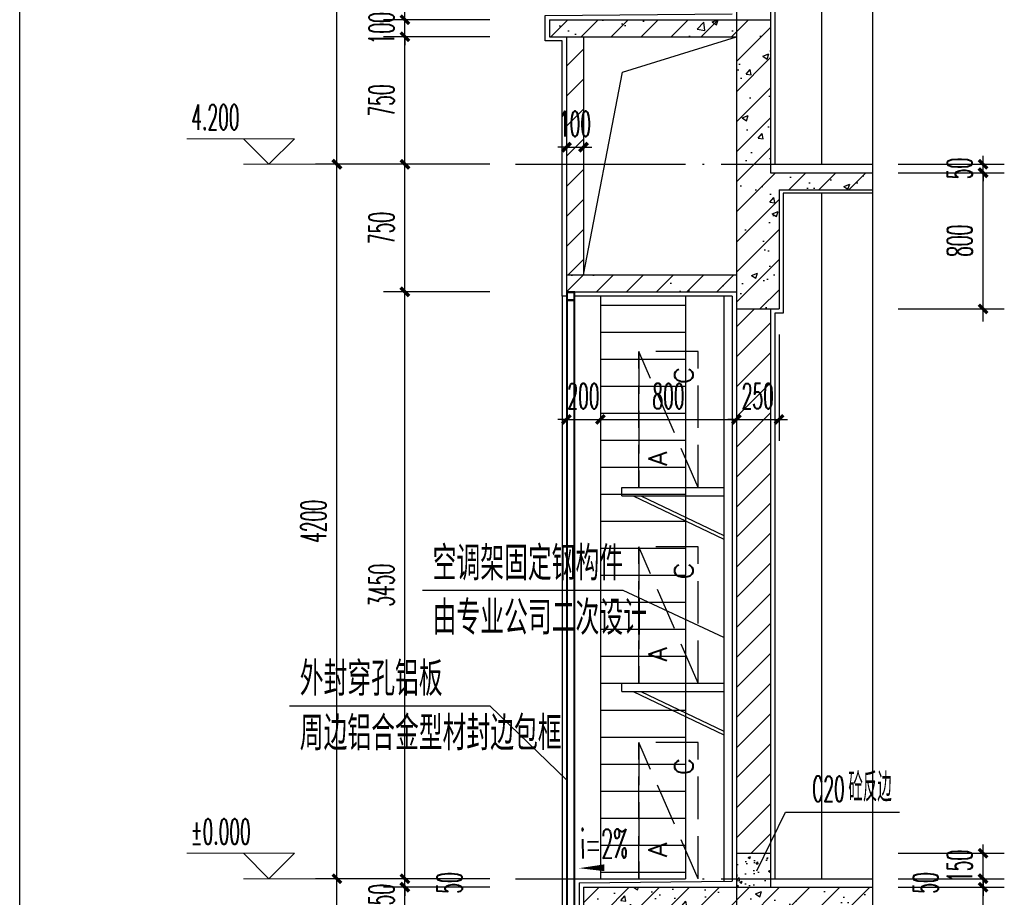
# Model space of a CAD drawing. Extents: x 1779708 to 7299578, y -1121471 to 88434.
# Tile 974 of 1056: x 6988319 to 6994110, y -973783 to -968623. Entities that reach past the tile are written whole.
import ezdxf

# ---------------------------------------------------------------- set-up
doc = ezdxf.new("R2010")
doc.units = 0
doc.header["$LTSCALE"] = 1000
doc.header["$MEASUREMENT"] = 0
doc.linetypes.add('DASH', pattern=[0.35, 0.25, -0.1])
doc.linetypes.add('DOTE', pattern=[2.42, 2, -0.2, 0.02, -0.2])
doc.layers.get('0').update_dxf_attribs({"linetype": 'CONTINUOUS'})
doc.layers.get('Defpoints').update_dxf_attribs({"linetype": 'CONTINUOUS'})
for name, color, linetype in [('AXIS', 3, 'CONTINUOUS'), ('DIM_LEAD', 3, 'CONTINUOUS'), ('DIM_SYMB', 3, 'CONTINUOUS'), ('DOTE', 1, 'DOTE'), ('J-空调', 64, 'CONTINUOUS'), ('PUB_TAB', 7, 'CONTINUOUS'), ('PUB_TEXT', 7, 'CONTINUOUS'), ('WALL', 255, 'CONTINUOUS'), ('WINDOW', 2, 'CONTINUOUS'), ('可见线', 6, 'CONTINUOUS'), ('填充细线', 8, 'CONTINUOUS'), ('立面中线', 140, 'CONTINUOUS'), ('立面细线', 114, 'CONTINUOUS'), ('粉刷线', 213, 'CONTINUOUS')]:
    doc.layers.add(name, color=color, linetype=linetype)
doc.layers.add('DIM_ELEV', color=3, linetype='CONTINUOUS', lineweight=13)
doc.styles.add('_TCH_DIM', font='SIMPLEX.shx', dxfattribs={"width": 0.7, "bigfont": 'GBCBIG.shx'})
doc.styles.add('_TCH_DIM_T3', font='SIMPLEX.shx', dxfattribs={"width": 0.494118, "bigfont": 'GBCBIG.shx'})
doc.styles.add('dim_font', font='SIMPLEX.shx', dxfattribs={"width": 0.8})
doc.styles.add('HZTXT', font='simplex.shx', dxfattribs={"width": 0.7, "bigfont": 'HZTXT.shx'})
doc.dimstyles.new('_TCH_ARCH&&50', dxfattribs={"dimtxt": 148.75, "dimasz": 50, "dimexe": 125, "dimexo": 150, "dimgap": 63.125, "dimtad": 1, "dimdec": 0, "dimzin": 0, "dimdsep": 46, "dimtxsty": '_TCH_DIM_T3', "dimblk": 'ARCHTICK', "dimcen": 0.09, "dimdle": 75, "dimclrt": 7, "dimazin": 2, "dimtfac": 1, "dimtdec": 0, "dimtix": 1, "dimtmove": 2, "dimatfit": 3, "dimfxl": 250, "dimtolj": 1, "dimtzin": 0, "dimarcsym": 0})

# ---------------------------------------------------------------- blocks, each defined once
blk = doc.blocks.new('3r13ef')
at = {"layer": 'J-空调', "linetype": 'DASH'}
blk.add_line((0, 0), (800, 350), dxfattribs=at)
blk.add_lwpolyline([(800, 350), (0, 350)], close=True, dxfattribs=at)
blk.add_lwpolyline([(0, 350), (0, 0), (800, 0), (800, 350)], dxfattribs=at)
at = {"layer": 'J-空调', "style": 'dim_font'}
for s, p in [('A', (128.2, 183.7)), ('C', (609.5, 29.8))]:
    blk.add_text(s, height=109.5, dxfattribs=at).set_placement(p)
blk = doc.blocks.new('A$C2A051399')
at = {"layer": '可见线'}
for p, q in [((0, 304.6), (600, 304.6)), ((0, 254.6), (0, 304.6)), ((0, 254.6), (600, 254.6)), ((66.6, 254.6), (600, 0)), ((113.1, 254.6), (600, 22.2))]:
    blk.add_line(p, q, dxfattribs=at)
at = {"layer": 'J-空调', "extrusion": (0, 0, -1), "xscale": -1, "zscale": -1, "rotation": 270}
blk.add_blockref('3r13ef', (-450, 304.6), dxfattribs=at)
blk = doc.blocks.new('_ArchTick')
at = {"color": 0, "linetype": 'ByBlock', "const_width": 0.4}
blk.add_lwpolyline([(-0.5, -0.5), (0.5, 0.5)], dxfattribs=at)
blk = doc.blocks.new('*D944')
at = {"layer": 'AXIS', "color": 0, "lineweight": -2, "transparency": 16777216}
for p, q in [((6990184.6, -977248.2), (6990184.6, -973598.2)), ((6991084.6, -973673.2), (6990059.6, -973673.2)), ((6991084.6, -977173.2), (6990059.6, -977173.2))]:
    blk.add_line(p, q, dxfattribs=at)
at = {"layer": 'Defpoints', "color": 0, "transparency": 16777216}
for p in [(6990184.6, -973673.2), (6991234.6, -973673.2), (6991234.6, -977173.2)]:
    blk.add_point(p, dxfattribs=at)
at = {"layer": 'AXIS', "color": 0, "lineweight": -2, "transparency": 16777216, "xscale": 50, "yscale": 50, "zscale": 50}
for p, rotation in [((6990184.6, -973673.2), 90), ((6990184.6, -977173.2), 270)]:
    blk.add_blockref('_ArchTick', p, dxfattribs=dict(at, rotation=rotation))
at = {"layer": 'AXIS', "color": 7, "transparency": 16777216, "insert": (6990047.1, -975423.2), "char_height": 148.75, "attachment_point": 5, "rotation": 90, "style": '_TCH_DIM_T3'}
blk.add_mtext('\\A1;3500', dxfattribs=at)
blk = doc.blocks.new('*D945')
at = {"layer": 'AXIS', "color": 0, "lineweight": -2, "transparency": 16777216}
for p, q in [((6990184.6, -973748.2), (6990184.6, -969398.2)), ((6991084.6, -969473.2), (6990059.6, -969473.2)), ((6991084.6, -973673.2), (6990059.6, -973673.2))]:
    blk.add_line(p, q, dxfattribs=at)
at = {"layer": 'Defpoints', "color": 0, "transparency": 16777216}
for p in [(6990184.6, -969473.2), (6991234.6, -969473.2), (6991234.6, -973673.2)]:
    blk.add_point(p, dxfattribs=at)
at = {"layer": 'AXIS', "color": 0, "lineweight": -2, "transparency": 16777216, "xscale": 50, "yscale": 50, "zscale": 50}
for p, rotation in [((6990184.6, -969473.2), 90), ((6990184.6, -973673.2), 270)]:
    blk.add_blockref('_ArchTick', p, dxfattribs=dict(at, rotation=rotation))
at = {"layer": 'AXIS', "color": 7, "transparency": 16777216, "insert": (6990047.1, -971573.2), "char_height": 148.75, "attachment_point": 5, "rotation": 90, "style": '_TCH_DIM_T3'}
blk.add_mtext('\\A1;4200', dxfattribs=at)
blk = doc.blocks.new('*D946')
at = {"layer": 'AXIS', "color": 0, "lineweight": -2, "transparency": 16777216}
for p, q in [((6990184.6, -969548.2), (6990184.6, -965498.2)), ((6991084.6, -965573.2), (6990059.6, -965573.2)), ((6991084.6, -969473.2), (6990059.6, -969473.2))]:
    blk.add_line(p, q, dxfattribs=at)
at = {"layer": 'Defpoints', "color": 0, "transparency": 16777216}
for p in [(6990184.6, -965573.2), (6991234.6, -965573.2), (6991234.6, -969473.2)]:
    blk.add_point(p, dxfattribs=at)
at = {"layer": 'AXIS', "color": 0, "lineweight": -2, "transparency": 16777216, "xscale": 50, "yscale": 50, "zscale": 50}
for p, rotation in [((6990184.6, -965573.2), 90), ((6990184.6, -969473.2), 270)]:
    blk.add_blockref('_ArchTick', p, dxfattribs=dict(at, rotation=rotation))
at = {"layer": 'AXIS', "color": 7, "transparency": 16777216, "insert": (6990047.1, -967523.2), "char_height": 148.75, "attachment_point": 5, "rotation": 90, "style": '_TCH_DIM_T3'}
blk.add_mtext('\\A1;3900', dxfattribs=at)
blk = doc.blocks.new('*D954')
at = {"layer": 'AXIS', "color": 0, "lineweight": -2, "transparency": 16777216}
for p, q in [((6991534.6, -970473.2), (6991534.6, -971098.2)), ((6991734.6, -970473.2), (6991734.6, -971098.2)), ((6991534.6, -970973.2), (6991484.6, -970973.2)), ((6991534.6, -970973.2), (6991734.6, -970973.2)), ((6991734.6, -970973.2), (6991784.6, -970973.2))]:
    blk.add_line(p, q, dxfattribs=at)
at = {"layer": 'Defpoints', "color": 0, "transparency": 16777216}
for p in [(6991534.6, -970323.2), (6991734.6, -970323.2), (6991734.6, -970973.2)]:
    blk.add_point(p, dxfattribs=at)
at = {"layer": 'AXIS', "color": 0, "lineweight": -2, "transparency": 16777216, "xscale": 50, "yscale": 50, "zscale": 50}
blk.add_blockref('_ArchTick', (6991534.6, -970973.2), dxfattribs=at)
at = {"layer": 'AXIS', "color": 0, "lineweight": -2, "transparency": 16777216, "xscale": 50, "yscale": 50, "zscale": 50, "rotation": 180}
blk.add_blockref('_ArchTick', (6991734.6, -970973.2), dxfattribs=at)
at = {"layer": 'AXIS', "color": 7, "transparency": 16777216, "insert": (6991634.6, -970835.7), "char_height": 148.75, "attachment_point": 5, "style": '_TCH_DIM_T3'}
blk.add_mtext('\\A1;200', dxfattribs=at)
blk = doc.blocks.new('*D955')
at = {"layer": 'AXIS', "color": 0, "lineweight": -2, "transparency": 16777216}
for p, q in [((6991734.6, -970473.2), (6991734.6, -971098.2)), ((6992534.6, -970473.2), (6992534.6, -971098.2)), ((6991659.6, -970973.2), (6992609.6, -970973.2))]:
    blk.add_line(p, q, dxfattribs=at)
at = {"layer": 'Defpoints', "color": 0, "transparency": 16777216}
for p in [(6991734.6, -970323.2), (6992534.6, -970323.2), (6992534.6, -970973.2)]:
    blk.add_point(p, dxfattribs=at)
at = {"layer": 'AXIS', "color": 0, "lineweight": -2, "transparency": 16777216, "xscale": 50, "yscale": 50, "zscale": 50, "rotation": 180}
blk.add_blockref('_ArchTick', (6991734.6, -970973.2), dxfattribs=at)
at = {"layer": 'AXIS', "color": 0, "lineweight": -2, "transparency": 16777216, "xscale": 50, "yscale": 50, "zscale": 50}
blk.add_blockref('_ArchTick', (6992534.6, -970973.2), dxfattribs=at)
at = {"layer": 'AXIS', "color": 7, "transparency": 16777216, "insert": (6992134.6, -970835.7), "char_height": 148.75, "attachment_point": 5, "style": '_TCH_DIM_T3'}
blk.add_mtext('\\A1;800', dxfattribs=at)
blk = doc.blocks.new('*D956')
at = {"layer": 'AXIS', "color": 0, "lineweight": -2, "transparency": 16777216}
for p, q in [((6992534.6, -970473.2), (6992534.6, -971098.2)), ((6992784.6, -970473.2), (6992784.6, -971098.2)), ((6992534.6, -970973.2), (6992484.6, -970973.2)), ((6992534.6, -970973.2), (6992784.6, -970973.2)), ((6992784.6, -970973.2), (6992834.6, -970973.2))]:
    blk.add_line(p, q, dxfattribs=at)
at = {"layer": 'Defpoints', "color": 0, "transparency": 16777216}
for p in [(6992534.6, -970323.2), (6992784.6, -970323.2), (6992784.6, -970973.2)]:
    blk.add_point(p, dxfattribs=at)
at = {"layer": 'AXIS', "color": 0, "lineweight": -2, "transparency": 16777216, "xscale": 50, "yscale": 50, "zscale": 50}
blk.add_blockref('_ArchTick', (6992534.6, -970973.2), dxfattribs=at)
at = {"layer": 'AXIS', "color": 0, "lineweight": -2, "transparency": 16777216, "xscale": 50, "yscale": 50, "zscale": 50, "rotation": 180}
blk.add_blockref('_ArchTick', (6992784.6, -970973.2), dxfattribs=at)
at = {"layer": 'AXIS', "color": 7, "transparency": 16777216, "insert": (6992659.6, -970835.7), "char_height": 148.75, "attachment_point": 5, "style": '_TCH_DIM_T3'}
blk.add_mtext('\\A1;250', dxfattribs=at)
blk = doc.blocks.new('*D981')
at = {"layer": 'AXIS', "color": 0, "lineweight": -2, "transparency": 16777216}
for p, q in [((6990584.6, -973723.2), (6990584.6, -973673.2)), ((6991084.6, -973723.2), (6990459.6, -973723.2)), ((6990584.6, -973873.2), (6990584.6, -973723.2)), ((6991084.6, -973873.2), (6990459.6, -973873.2)), ((6990584.6, -973873.2), (6990584.6, -973923.2))]:
    blk.add_line(p, q, dxfattribs=at)
at = {"layer": 'Defpoints', "color": 0, "transparency": 16777216}
for p in [(6990584.6, -973723.2), (6991234.6, -973723.2), (6991234.6, -973873.2)]:
    blk.add_point(p, dxfattribs=at)
at = {"layer": 'AXIS', "color": 0, "lineweight": -2, "transparency": 16777216, "xscale": 50, "yscale": 50, "zscale": 50}
for p, rotation in [((6990584.6, -973723.2), 270), ((6990584.6, -973873.2), 90)]:
    blk.add_blockref('_ArchTick', p, dxfattribs=dict(at, rotation=rotation))
at = {"layer": 'AXIS', "color": 7, "transparency": 16777216, "insert": (6990447.1, -973798.2), "char_height": 148.75, "attachment_point": 5, "rotation": 90, "style": '_TCH_DIM_T3'}
blk.add_mtext('\\A1;150', dxfattribs=at)
blk = doc.blocks.new('*D982')
at = {"layer": 'AXIS', "color": 0, "lineweight": -2, "transparency": 16777216}
for p, q in [((6990584.6, -973673.2), (6990584.6, -973623.2)), ((6991084.6, -973673.2), (6990459.6, -973673.2)), ((6990584.6, -973723.2), (6990584.6, -973673.2)), ((6991084.6, -973723.2), (6990459.6, -973723.2)), ((6990584.6, -973723.2), (6990584.6, -973773.2))]:
    blk.add_line(p, q, dxfattribs=at)
at = {"layer": 'Defpoints', "color": 0, "transparency": 16777216}
for p in [(6990584.6, -973673.2), (6991234.6, -973673.2), (6991234.6, -973723.2)]:
    blk.add_point(p, dxfattribs=at)
at = {"layer": 'AXIS', "color": 0, "lineweight": -2, "transparency": 16777216, "xscale": 50, "yscale": 50, "zscale": 50}
for p, rotation in [((6990584.6, -973673.2), 270), ((6990584.6, -973723.2), 90)]:
    blk.add_blockref('_ArchTick', p, dxfattribs=dict(at, rotation=rotation))
at = {"layer": 'AXIS', "color": 7, "transparency": 16777216, "insert": (6990847.1, -973698.2), "char_height": 148.75, "attachment_point": 5, "rotation": 90, "style": '_TCH_DIM_T3'}
blk.add_mtext('\\A1;50', dxfattribs=at)
blk = doc.blocks.new('*D983')
at = {"layer": 'AXIS', "color": 0, "lineweight": -2, "transparency": 16777216}
for p, q in [((6990584.6, -973748.2), (6990584.6, -970148.2)), ((6991084.6, -970223.2), (6990459.6, -970223.2)), ((6991084.6, -973673.2), (6990459.6, -973673.2))]:
    blk.add_line(p, q, dxfattribs=at)
at = {"layer": 'Defpoints', "color": 0, "transparency": 16777216}
for p in [(6990584.6, -970223.2), (6991234.6, -970223.2), (6991234.6, -973673.2)]:
    blk.add_point(p, dxfattribs=at)
at = {"layer": 'AXIS', "color": 0, "lineweight": -2, "transparency": 16777216, "xscale": 50, "yscale": 50, "zscale": 50}
for p, rotation in [((6990584.6, -970223.2), 90), ((6990584.6, -973673.2), 270)]:
    blk.add_blockref('_ArchTick', p, dxfattribs=dict(at, rotation=rotation))
at = {"layer": 'AXIS', "color": 7, "transparency": 16777216, "insert": (6990447.1, -971948.2), "char_height": 148.75, "attachment_point": 5, "rotation": 90, "style": '_TCH_DIM_T3'}
blk.add_mtext('\\A1;3450', dxfattribs=at)
blk = doc.blocks.new('*D984')
at = {"layer": 'AXIS', "color": 0, "lineweight": -2, "transparency": 16777216}
for p, q in [((6990584.6, -970298.2), (6990584.6, -969398.2)), ((6991084.6, -969473.2), (6990459.6, -969473.2)), ((6991084.6, -970223.2), (6990459.6, -970223.2))]:
    blk.add_line(p, q, dxfattribs=at)
at = {"layer": 'Defpoints', "color": 0, "transparency": 16777216}
for p in [(6990584.6, -969473.2), (6991234.6, -969473.2), (6991234.6, -970223.2)]:
    blk.add_point(p, dxfattribs=at)
at = {"layer": 'AXIS', "color": 0, "lineweight": -2, "transparency": 16777216, "xscale": 50, "yscale": 50, "zscale": 50}
for p, rotation in [((6990584.6, -969473.2), 90), ((6990584.6, -970223.2), 270)]:
    blk.add_blockref('_ArchTick', p, dxfattribs=dict(at, rotation=rotation))
at = {"layer": 'AXIS', "color": 7, "transparency": 16777216, "insert": (6990447.1, -969848.2), "char_height": 148.75, "attachment_point": 5, "rotation": 90, "style": '_TCH_DIM_T3'}
blk.add_mtext('\\A1;750', dxfattribs=at)
blk = doc.blocks.new('*D985')
at = {"layer": 'AXIS', "color": 0, "lineweight": -2, "transparency": 16777216}
for p, q in [((6990584.6, -969548.2), (6990584.6, -968648.2)), ((6991084.6, -968723.2), (6990459.6, -968723.2)), ((6991084.6, -969473.2), (6990459.6, -969473.2))]:
    blk.add_line(p, q, dxfattribs=at)
at = {"layer": 'Defpoints', "color": 0, "transparency": 16777216}
for p in [(6990584.6, -968723.2), (6991234.6, -968723.2), (6991234.6, -969473.2)]:
    blk.add_point(p, dxfattribs=at)
at = {"layer": 'AXIS', "color": 0, "lineweight": -2, "transparency": 16777216, "xscale": 50, "yscale": 50, "zscale": 50}
for p, rotation in [((6990584.6, -968723.2), 90), ((6990584.6, -969473.2), 270)]:
    blk.add_blockref('_ArchTick', p, dxfattribs=dict(at, rotation=rotation))
at = {"layer": 'AXIS', "color": 7, "transparency": 16777216, "insert": (6990447.1, -969098.2), "char_height": 148.75, "attachment_point": 5, "rotation": 90, "style": '_TCH_DIM_T3'}
blk.add_mtext('\\A1;750', dxfattribs=at)
blk = doc.blocks.new('*D986')
at = {"layer": 'AXIS', "color": 0, "lineweight": -2, "transparency": 16777216}
for p, q in [((6990584.6, -968623.2), (6990584.6, -968573.2)), ((6991084.6, -968623.2), (6990459.6, -968623.2)), ((6990584.6, -968723.2), (6990584.6, -968623.2)), ((6991084.6, -968723.2), (6990459.6, -968723.2)), ((6990584.6, -968723.2), (6990584.6, -968773.2))]:
    blk.add_line(p, q, dxfattribs=at)
at = {"layer": 'Defpoints', "color": 0, "transparency": 16777216}
for p in [(6990584.6, -968623.2), (6991234.6, -968623.2), (6991234.6, -968723.2)]:
    blk.add_point(p, dxfattribs=at)
at = {"layer": 'AXIS', "color": 0, "lineweight": -2, "transparency": 16777216, "xscale": 50, "yscale": 50, "zscale": 50}
for p, rotation in [((6990584.6, -968623.2), 270), ((6990584.6, -968723.2), 90)]:
    blk.add_blockref('_ArchTick', p, dxfattribs=dict(at, rotation=rotation))
at = {"layer": 'AXIS', "color": 7, "transparency": 16777216, "insert": (6990447.1, -968673.2), "char_height": 148.75, "attachment_point": 5, "rotation": 90, "style": '_TCH_DIM_T3'}
blk.add_mtext('\\A1;100', dxfattribs=at)
blk = doc.blocks.new('*D987')
at = {"layer": 'AXIS', "color": 0, "lineweight": -2, "transparency": 16777216}
for p, q in [((6990584.6, -968698.2), (6990584.6, -966248.2)), ((6991084.6, -966323.2), (6990459.6, -966323.2)), ((6991084.6, -968623.2), (6990459.6, -968623.2))]:
    blk.add_line(p, q, dxfattribs=at)
at = {"layer": 'Defpoints', "color": 0, "transparency": 16777216}
for p in [(6990584.6, -966323.2), (6991234.6, -966323.2), (6991234.6, -968623.2)]:
    blk.add_point(p, dxfattribs=at)
at = {"layer": 'AXIS', "color": 0, "lineweight": -2, "transparency": 16777216, "xscale": 50, "yscale": 50, "zscale": 50}
for p, rotation in [((6990584.6, -966323.2), 90), ((6990584.6, -968623.2), 270)]:
    blk.add_blockref('_ArchTick', p, dxfattribs=dict(at, rotation=rotation))
at = {"layer": 'AXIS', "color": 7, "transparency": 16777216, "insert": (6990447.1, -967473.2), "char_height": 148.75, "attachment_point": 5, "rotation": 90, "style": '_TCH_DIM_T3'}
blk.add_mtext('\\A1;2300', dxfattribs=at)
blk = doc.blocks.new('*D1031')
at = {"layer": 'AXIS', "color": 0, "lineweight": -2, "transparency": 16777216}
for p, q in [((6991534.6, -968873.2), (6991534.6, -969498.2)), ((6991634.6, -968873.2), (6991634.6, -969498.2)), ((6991534.6, -969373.2), (6991484.6, -969373.2)), ((6991534.6, -969373.2), (6991634.6, -969373.2)), ((6991634.6, -969373.2), (6991684.6, -969373.2))]:
    blk.add_line(p, q, dxfattribs=at)
at = {"layer": 'Defpoints', "color": 0, "transparency": 16777216}
for p in [(6991534.6, -968723.2), (6991634.6, -968723.2), (6991634.6, -969373.2)]:
    blk.add_point(p, dxfattribs=at)
at = {"layer": 'AXIS', "color": 0, "lineweight": -2, "transparency": 16777216, "xscale": 50, "yscale": 50, "zscale": 50}
blk.add_blockref('_ArchTick', (6991534.6, -969373.2), dxfattribs=at)
at = {"layer": 'AXIS', "color": 0, "lineweight": -2, "transparency": 16777216, "xscale": 50, "yscale": 50, "zscale": 50, "rotation": 180}
blk.add_blockref('_ArchTick', (6991634.6, -969373.2), dxfattribs=at)
at = {"layer": 'AXIS', "color": 7, "transparency": 16777216, "insert": (6991584.6, -969235.7), "char_height": 148.75, "attachment_point": 5, "style": '_TCH_DIM_T3'}
blk.add_mtext('\\A1;100', dxfattribs=at)
blk = doc.blocks.new('*D1040')
at = {"layer": 'AXIS', "color": 0, "lineweight": -2, "transparency": 16777216}
for p, q in [((6993984.6, -970398.2), (6993984.6, -969448.2)), ((6993484.6, -969523.2), (6994109.6, -969523.2)), ((6993484.6, -970323.2), (6994109.6, -970323.2))]:
    blk.add_line(p, q, dxfattribs=at)
at = {"layer": 'Defpoints', "color": 0, "transparency": 16777216}
for p in [(6993334.6, -969523.2), (6993984.6, -969523.2), (6993334.6, -970323.2)]:
    blk.add_point(p, dxfattribs=at)
at = {"layer": 'AXIS', "color": 0, "lineweight": -2, "transparency": 16777216, "xscale": 50, "yscale": 50, "zscale": 50}
for p, rotation in [((6993984.6, -969523.2), 90), ((6993984.6, -970323.2), 270)]:
    blk.add_blockref('_ArchTick', p, dxfattribs=dict(at, rotation=rotation))
at = {"layer": 'AXIS', "color": 7, "transparency": 16777216, "insert": (6993847.1, -969923.2), "char_height": 148.75, "attachment_point": 5, "rotation": 90, "style": '_TCH_DIM_T3'}
blk.add_mtext('\\A1;800', dxfattribs=at)
blk = doc.blocks.new('*D1041')
at = {"layer": 'AXIS', "color": 0, "lineweight": -2, "transparency": 16777216}
for p, q in [((6993984.6, -969473.2), (6993984.6, -969423.2)), ((6993484.6, -969473.2), (6994109.6, -969473.2)), ((6993984.6, -969523.2), (6993984.6, -969473.2)), ((6993484.6, -969523.2), (6994109.6, -969523.2)), ((6993984.6, -969523.2), (6993984.6, -969573.2))]:
    blk.add_line(p, q, dxfattribs=at)
at = {"layer": 'Defpoints', "color": 0, "transparency": 16777216}
for p in [(6993334.6, -969473.2), (6993984.6, -969473.2), (6993334.6, -969523.2)]:
    blk.add_point(p, dxfattribs=at)
at = {"layer": 'AXIS', "color": 0, "lineweight": -2, "transparency": 16777216, "xscale": 50, "yscale": 50, "zscale": 50}
for p, rotation in [((6993984.6, -969473.2), 270), ((6993984.6, -969523.2), 90)]:
    blk.add_blockref('_ArchTick', p, dxfattribs=dict(at, rotation=rotation))
at = {"layer": 'AXIS', "color": 7, "transparency": 16777216, "insert": (6993847.1, -969498.2), "char_height": 148.75, "attachment_point": 5, "rotation": 90, "style": '_TCH_DIM_T3'}
blk.add_mtext('\\A1;50', dxfattribs=at)
blk = doc.blocks.new('*D1042')
at = {"layer": 'AXIS', "color": 0, "lineweight": -2, "transparency": 16777216}
for p, q in [((6993984.6, -974598.2), (6993984.6, -973648.2)), ((6993484.6, -973723.2), (6994109.6, -973723.2)), ((6993484.6, -974523.2), (6994109.6, -974523.2))]:
    blk.add_line(p, q, dxfattribs=at)
at = {"layer": 'Defpoints', "color": 0, "transparency": 16777216}
for p in [(6993334.6, -973723.2), (6993984.6, -973723.2), (6993334.6, -974523.2)]:
    blk.add_point(p, dxfattribs=at)
at = {"layer": 'AXIS', "color": 0, "lineweight": -2, "transparency": 16777216, "xscale": 50, "yscale": 50, "zscale": 50}
for p, rotation in [((6993984.6, -973723.2), 90), ((6993984.6, -974523.2), 270)]:
    blk.add_blockref('_ArchTick', p, dxfattribs=dict(at, rotation=rotation))
at = {"layer": 'AXIS', "color": 7, "transparency": 16777216, "insert": (6993847.1, -974123.2), "char_height": 148.75, "attachment_point": 5, "rotation": 90, "style": '_TCH_DIM_T3'}
blk.add_mtext('\\A1;800', dxfattribs=at)
blk = doc.blocks.new('*D1043')
at = {"layer": 'AXIS', "color": 0, "lineweight": -2, "transparency": 16777216}
for p, q in [((6993984.6, -973673.2), (6993984.6, -973623.2)), ((6993484.6, -973673.2), (6994109.6, -973673.2)), ((6993984.6, -973723.2), (6993984.6, -973673.2)), ((6993484.6, -973723.2), (6994109.6, -973723.2)), ((6993984.6, -973723.2), (6993984.6, -973773.2))]:
    blk.add_line(p, q, dxfattribs=at)
at = {"layer": 'Defpoints', "color": 0, "transparency": 16777216}
for p in [(6993334.6, -973673.2), (6993984.6, -973673.2), (6993334.6, -973723.2)]:
    blk.add_point(p, dxfattribs=at)
at = {"layer": 'AXIS', "color": 0, "lineweight": -2, "transparency": 16777216, "xscale": 50, "yscale": 50, "zscale": 50}
for p, rotation in [((6993984.6, -973673.2), 270), ((6993984.6, -973723.2), 90)]:
    blk.add_blockref('_ArchTick', p, dxfattribs=dict(at, rotation=rotation))
at = {"layer": 'AXIS', "color": 7, "transparency": 16777216, "insert": (6993647.1, -973698.2), "char_height": 148.75, "attachment_point": 5, "rotation": 90, "style": '_TCH_DIM_T3'}
blk.add_mtext('\\A1;50', dxfattribs=at)
blk = doc.blocks.new('*D1044')
at = {"layer": 'AXIS', "color": 0, "lineweight": -2, "transparency": 16777216}
for p, q in [((6993984.6, -973523.2), (6993984.6, -973473.2)), ((6993484.6, -973523.2), (6994109.6, -973523.2)), ((6993984.6, -973673.2), (6993984.6, -973523.2)), ((6993484.6, -973673.2), (6994109.6, -973673.2)), ((6993984.6, -973673.2), (6993984.6, -973723.2))]:
    blk.add_line(p, q, dxfattribs=at)
at = {"layer": 'Defpoints', "color": 0, "transparency": 16777216}
for p in [(6993334.6, -973523.2), (6993984.6, -973523.2), (6993334.6, -973673.2)]:
    blk.add_point(p, dxfattribs=at)
at = {"layer": 'AXIS', "color": 0, "lineweight": -2, "transparency": 16777216, "xscale": 50, "yscale": 50, "zscale": 50}
for p, rotation in [((6993984.6, -973523.2), 270), ((6993984.6, -973673.2), 90)]:
    blk.add_blockref('_ArchTick', p, dxfattribs=dict(at, rotation=rotation))
at = {"layer": 'AXIS', "color": 7, "transparency": 16777216, "insert": (6993847.1, -973598.2), "char_height": 148.75, "attachment_point": 5, "rotation": 90, "style": '_TCH_DIM_T3'}
blk.add_mtext('\\A1;150', dxfattribs=at)

msp = doc.modelspace()

# ---------------------------------------------------------------- hatches: boundary and pattern name
at = {"layer": '填充细线'}
h = msp.add_hatch(dxfattribs=at)
h.set_pattern_fill('钢筋混凝土', color=114, scale=50)
h.set_pattern_definition([(45, (6991434.59, -970323.25), (-88.3883, 88.3883), []), (50, (6991434.6, -970323.25), (358.63, -31.376), [37.5, -412.5]), (355, (6991434.6, -970323.25), (-69.376, 376.096), [30, -330]), (100.451, (6991464.47, -970325.86), (289.255, 344.72), [31.87, -350.57]), (46.184, (6991434.6, -970223.25), (533.62, -82.76), [56.25, -618.75]), (96.636, (6991479.05, -970230.14), (467.33, 487.06), [47.81, -525.86]), (351.184, (6991434.6, -970223.25), (467.33, 487.06), [45, -495]), (21, (6991484.6, -970248.25), (298.454, -201.31), [37.5, -412.5]), (326, (6991484.6, -970248.25), (121.66, 362.575), [30, -330]), (71.451, (6991509.46, -970265.02), (420.11, 161.265), [31.87, -350.57]), (37.5, (6991434.59, -970323.25), (6.08, 166.447), [0, -326, 0, -335, 0, -331.25]), (7.5, (6991434.59, -970323.25), (131.535, 197.206), [0, -191, 0, -318.5, 0, -126.25]), (327.5, (6991323.09, -970323.25), (266.911, -11.2774), [0, -125, 0, -390, 0, -517.5]), (317.5, (6991273.09, -970323.25), (291.593, 50.052), [0, -162.5, 0, -259, 0, -367.5])])
h.paths.add_polyline_path([(6992734.6, -968623.2), (6991434.6, -968623.2), (6991434.6, -968723.2), (6992534.6, -968723.2), (6992534.6, -970123.2), (6991534.6, -970123.2), (6991534.6, -970223.2), (6992534.6, -970223.2), (6992534.6, -970323.2), (6992784.6, -970323.2), (6992784.6, -969623.2), (6993334.6, -969623.2), (6993334.6, -969523.2), (6992734.6, -969523.2)])
h = msp.add_hatch(dxfattribs=at)
h.set_pattern_fill('普通砖', color=114, scale=50)
h.set_pattern_definition([(45, (6991534.59, -970133.49), (-88.388, 88.388), [])])
h.paths.add_polyline_path([(6991634.6, -968723.2), (6991534.6, -968723.2), (6991534.6, -970123.2), (6991634.6, -970123.2)])
h = msp.add_hatch(dxfattribs=at)
h.set_pattern_fill('普通砖', color=114, scale=50)
h.set_pattern_definition([(45, (6992534.59, -973433.49), (-88.3884, 88.3884), [])])
h.paths.add_polyline_path([(6992734.6, -970323.2), (6992534.6, -970323.2), (6992534.6, -973523.2), (6992734.6, -973523.2)])
h = msp.add_hatch(dxfattribs=at)
h.set_pattern_fill('混凝土', color=114, scale=20)
h.set_pattern_definition([(50, (6992534.59, -973723.25), (143.45, -12.55), [15, -165]), (355, (6992534.59, -973723.25), (-27.75, 150.44), [12, -132]), (100.45, (6992546.54, -973724.3), (115.7, 137.89), [12.75, -140.23]), (46.184, (6992534.59, -973683.25), (213.45, -33.1), [22.5, -247.5]), (96.64, (6992552.37, -973686), (186.93, 194.82), [19.12, -210.34]), (351.18, (6992534.59, -973683.25), (186.93, 194.82), [18, -198]), (21, (6992554.59, -973693.25), (119.38, -80.524), [15, -165]), (326, (6992554.59, -973693.25), (48.66, 145.03), [12, -132]), (71.45, (6992564.53, -973699.96), (168.045, 64.51), [12.75, -140.23]), (37.5, (6992534.585, -973723.25), (2.432, 66.579), [0, -130.4, 0, -134, 0, -132.5]), (7.5, (6992534.585, -973723.25), (52.614, 78.882), [0, -76.4, 0, -127.4, 0, -50.5]), (327.5, (6992489.985, -973723.25), (106.7645, -4.511), [0, -50, 0, -156, 0, -207]), (317.5, (6992469.985, -973723.25), (116.637, 20.02), [0, -65, 0, -103.6, 0, -147])])
h.paths.add_polyline_path([(6992734.6, -973523.2), (6992534.6, -973523.2), (6992534.6, -973723.2), (6992734.6, -973723.2)])
h = msp.add_hatch(dxfattribs=at)
h.set_pattern_fill('钢筋混凝土', color=114, scale=50)
h.set_pattern_definition([(45, (6991634.59, -974523.25), (-88.388, 88.388), []), (50, (6991634.6, -974523.25), (358.63, -31.376), [37.5, -412.5]), (355, (6991634.6, -974523.25), (-69.376, 376.096), [30, -330]), (100.451, (6991664.47, -974525.86), (289.255, 344.72), [31.87, -350.57]), (46.184, (6991634.6, -974423.25), (533.62, -82.76), [56.25, -618.75]), (96.636, (6991679.05, -974430.14), (467.33, 487.06), [47.8, -525.86]), (351.184, (6991634.6, -974423.25), (467.33, 487.06), [45, -495]), (21, (6991684.6, -974448.25), (298.454, -201.31), [37.5, -412.5]), (326, (6991684.6, -974448.25), (121.66, 362.575), [30, -330]), (71.451, (6991709.46, -974465.02), (420.11, 161.265), [31.87, -350.57]), (37.5, (6991634.59, -974523.25), (6.08, 166.447), [0, -326, 0, -335, 0, -331.25]), (7.5, (6991634.59, -974523.25), (131.535, 197.206), [0, -191, 0, -318.5, 0, -126.25]), (327.5, (6991523.09, -974523.25), (266.911, -11.277), [0, -125, 0, -390, 0, -517.5]), (317.5, (6991473.09, -974523.25), (291.593, 50.052), [0, -162.5, 0, -259, 0, -367.5])])
h.paths.add_polyline_path([(6993334.6, -973723.2), (6991634.6, -973723.2), (6991634.6, -973873.2), (6992534.6, -973873.2), (6992534.6, -974523.2), (6992784.6, -974523.2), (6992784.6, -973903.2), (6993334.6, -973903.2)])
at = {"layer": '立面细线'}
h = msp.add_hatch(dxfattribs=at)
h.set_pattern_fill('ANSI31', color=256, scale=100, angle=135, style=0)
h.set_pattern_definition([(180, (43794.08, -48280.96), (-1e-14, -158.75), [])])
h.paths.add_polyline_path([(6991734.6, -970248.2), (6991734.6, -973673.2), (6992234.6, -973673.2), (6992234.6, -970248.2)])

# ---------------------------------------------------------------- linework, layer by layer
at = {"layer": 'DIM_ELEV'}
for p, q in [((6989934.6, -969323.2), (6989301.3, -969323.2)), ((6989784.6, -969473.2), (6989634.6, -969323.2)), ((6989784.6, -969473.2), (6989934.6, -969323.2)), ((6990584.6, -969473.2), (6989634.6, -969473.2)), ((6989934.6, -973523.2), (6989301.3, -973523.2)), ((6989784.6, -973673.2), (6989634.6, -973523.2)), ((6989784.6, -973673.2), (6989934.6, -973523.2)), ((6990584.6, -973673.2), (6989634.6, -973673.2))]:
    msp.add_line(p, q, dxfattribs=at)
at = {"layer": 'DIM_LEAD'}
for p, q in [((6991867.3, -971979.4), (6990687.8, -971979.4)), ((6992459.6, -972254.4), (6991867.3, -971979.4)), ((6992459.6, -972254.4), (6991867.3, -971979.4)), ((6991085.7, -972658.4), (6989906.2, -972658.4)), ((6991534.6, -973092.9), (6991085.7, -972658.4)), ((6991534.6, -973092.9), (6991085.7, -972658.4)), ((6992653.6, -973627.2), (6992823.7, -973281.8)), ((6992653.6, -973627.2), (6992823.7, -973281.8)), ((6992823.7, -973281.8), (6993492.8, -973281.8))]:
    msp.add_line(p, q, dxfattribs=at)
at = {"layer": 'DIM_SYMB'}
msp.add_lwpolyline([(6993334.6, -948123.2), (6993334.6, -962792), (6993439.6, -962830.2), (6993229.6, -962867.2), (6993334.6, -962904.5), (6993334.6, -977573.2)], dxfattribs=at)
msp.add_lwpolyline([(6991916.4, -973606.4, 0, 0, 0), (6991607.9, -973611.6, 0, 40, 0), (6991757.9, -973609.1, 0, 0, 0)], format="xyseb", dxfattribs=at)
at = {"layer": 'DOTE', "linetype": 'DOTE', "ltscale": 0.5}
for p, q in [((6992534.6, -949923.2), (6992534.6, -978273.2)), ((6991234.6, -969473.2), (6993334.6, -969473.2)), ((6991234.6, -973673.2), (6993334.6, -973673.2))]:
    msp.add_line(p, q, dxfattribs=at)
at = {"layer": 'PUB_TAB'}
msp.add_line((6988319.2, -982200.2), (6988319.2, -945400.2), dxfattribs=at)
at = {"layer": 'WALL'}
for p, q in [((6992534.6, -966423.2), (6992534.6, -968623.2)), ((6992734.6, -966423.2), (6992734.6, -968623.2)), ((6991434.6, -968623.2), (6991434.6, -968723.2)), ((6991434.6, -968623.2), (6992734.6, -968623.2)), ((6992734.6, -968623.2), (6992734.6, -969523.2)), ((6991434.6, -968723.2), (6992534.6, -968723.2)), ((6991534.6, -968723.2), (6991534.6, -970223.2)), ((6991634.6, -968723.2), (6991634.6, -970123.2)), ((6992534.6, -968723.2), (6992534.6, -970123.2)), ((6992734.6, -969523.2), (6993334.6, -969523.2)), ((6992784.6, -969623.2), (6992784.6, -970323.2)), ((6992784.6, -969623.2), (6993334.6, -969623.2)), ((6991534.6, -970123.2), (6992534.6, -970123.2)), ((6991534.6, -970223.2), (6992534.6, -970223.2)), ((6992534.6, -970223.2), (6992534.6, -970323.2)), ((6992534.6, -970323.2), (6992784.6, -970323.2)), ((6992534.6, -970323.2), (6992534.6, -973723.2)), ((6992734.6, -970323.2), (6992734.6, -973723.2)), ((6992534.6, -973523.2), (6992734.6, -973523.2)), ((6991634.6, -973723.2), (6993334.6, -973723.2)), ((6991634.6, -973723.2), (6991634.6, -973873.2))]:
    msp.add_line(p, q, dxfattribs=at)
at = {"layer": 'WINDOW'}
for points in [[(6991584.6, -977173.2), (6991584.6, -970223.2), (6991534.6, -970223.2), (6991534.6, -977173.2)], [(6991534.6, -970273.2), (6991584.6, -970273.2), (6991584.6, -970223.2), (6991534.6, -970223.2)], [(6991579.6, -977168.2), (6991579.6, -970228.2), (6991539.6, -970228.2), (6991539.6, -977168.2)], [(6991539.6, -970268.2), (6991579.6, -970268.2), (6991579.6, -970228.2), (6991539.6, -970228.2)]]:
    msp.add_lwpolyline(points, close=True, dxfattribs=at)
at = {"layer": '可见线'}
msp.add_line((6992459.6, -970248.2), (6992459.6, -973688.8), dxfattribs=at)
at = {"layer": '填充细线', "color": 114}
msp.add_lwpolyline([(6991634.6, -970123.2), (6991865.1, -968932), (6992534.6, -968723.2)], dxfattribs=at)
at = {"layer": '立面中线'}
for p, q in [((6993034.6, -965748.2), (6993034.6, -969473.2)), ((6993034.6, -969643.2), (6993034.6, -973673.2)), ((6991734.6, -970248.2), (6991734.6, -973673.2)), ((6992234.6, -970248.2), (6992234.6, -973673.2))]:
    msp.add_line(p, q, dxfattribs=at)
at = {"layer": '粉刷线'}
for p, q in [((6992759.6, -966448.2), (6992759.6, -969473.2)), ((6992734.6, -969473.2), (6993334.6, -969473.2)), ((6991509.6, -970248.2), (6991509.6, -977273.2)), ((6992509.6, -970248.2), (6992509.6, -973688.2)), ((6992759.6, -970348.2), (6992759.6, -973673.2)), ((6991609.6, -973698.2), (6992509.6, -973688.2)), ((6991609.6, -973698.2), (6991609.6, -973898.2)), ((6992734.6, -973673.2), (6993334.6, -973673.2))]:
    msp.add_line(p, q, dxfattribs=at)
for points in [[(6991534.6, -970248.2), (6991509.6, -970248.2), (6991509.6, -968748.2), (6991409.6, -968748.2), (6991409.6, -968598.2), (6992509.6, -968588.2)], [(6993334.6, -969643.2), (6992809.6, -969643.2), (6992809.6, -970348.2), (6992759.6, -970348.2)], [(6992509.6, -970248.2), (6991584.6, -970248.2)]]:
    msp.add_lwpolyline(points, dxfattribs=at)

# ---------------------------------------------------------------- block references
for p in [(6991859.6, -971677.8), (6991859.6, -972827.8)]:
    msp.add_blockref('A$C2A051399', p)
at = {"layer": 'J-空调', "extrusion": (0, 0, -1), "xscale": -1, "zscale": -1, "rotation": 270}
msp.add_blockref('3r13ef', (-6992309.6, -973673.2), dxfattribs=at)

# ---------------------------------------------------------------- texts
at = {"layer": 'PUB_TEXT', "color": 7}
for s, height, style, width, p in [('4.200', 148.75, '_TCH_DIM', 0.494118, (6989328.6, -969270.7)), ('空调架固定钢构件', 200, 'HZTXT', 0.7, (6990747.8, -971919.4)), ('由专业公司二次设计', 200, 'HZTXT', 0.7, (6990747.8, -972239.4)), ('外封穿孔铝板', 200, 'HZTXT', 0.7, (6989966.2, -972598.4)), ('周边铝合金型材封边包框', 200, 'HZTXT', 0.7, (6989966.2, -972918.4)), ('C20', 148.75, '_TCH_DIM', 0.494118, (6992979.2, -973220)), ('砼反边', 168.79, '_TCH_DIM', 0.7, (6993192.7, -973220)), ('%%P0.000', 148.75, '_TCH_DIM', 0.494118, (6989325.1, -973470.7))]:
    msp.add_text(s, height=height, dxfattribs=dict(at, style=style, width=width)).set_placement(p)
at = {"layer": 'PUB_TEXT', "color": 7, "style": '_TCH_DIM', "width": 0.494118}
msp.add_text('i=2%', height=170, rotation=0.95484, dxfattribs=at).set_placement((6991617.2, -973554.2))

# ---------------------------------------------------------------- dimensions: what is measured, and where the dimension line sits
at = {"layer": 'AXIS'}
for p1, p2, distance, picture, middle in [((6991234.6, -969473.2), (6991234.6, -965573.2), 1050, '*D946', (6990047.1, -967523.2)), ((6991234.6, -968623.2), (6991234.6, -966323.2), 650, '*D987', (6990447.1, -967473.2)), ((6991234.6, -968723.2), (6991234.6, -968623.2), 650, '*D986', (6990447.1, -968673.2)), ((6991234.6, -969473.2), (6991234.6, -968723.2), 650, '*D985', (6990447.1, -969098.2)), ((6991534.6, -968723.2), (6991634.6, -968723.2), -650, '*D1031', (6991584.6, -969235.7)), ((6991234.6, -973673.2), (6991234.6, -969473.2), 1050, '*D945', (6990047.1, -971573.2)), ((6991234.6, -970223.2), (6991234.6, -969473.2), 650, '*D984', (6990447.1, -969848.2)), ((6993334.6, -969523.2), (6993334.6, -969473.2), -650, '*D1041', (6993847.1, -969498.2)), ((6993334.6, -970323.2), (6993334.6, -969523.2), -650, '*D1040', (6993847.1, -969923.2)), ((6991234.6, -973673.2), (6991234.6, -970223.2), 650, '*D983', (6990447.1, -971948.2)), ((6991534.6, -970323.2), (6991734.6, -970323.2), -650, '*D954', (6991634.6, -970835.7)), ((6991734.6, -970323.2), (6992534.6, -970323.2), -650, '*D955', (6992134.6, -970835.7)), ((6992534.6, -970323.2), (6992784.6, -970323.2), -650, '*D956', (6992659.6, -970835.7)), ((6993334.6, -973673.2), (6993334.6, -973523.2), -650, '*D1044', (6993847.1, -973598.2)), ((6991234.6, -977173.2), (6991234.6, -973673.2), 1050, '*D944', (6990047.1, -975423.2)), ((6991234.6, -973873.2), (6991234.6, -973723.2), 650, '*D981', (6990447.1, -973798.2)), ((6993334.6, -974523.2), (6993334.6, -973723.2), -650, '*D1042', (6993847.1, -974123.2))]:
    dim = msp.add_aligned_dim(p1=p1, p2=p2, distance=distance, dimstyle='_TCH_ARCH&&50', dxfattribs=at)
    dim.commit()
    dim.dimension.update_dxf_attribs({"geometry": picture, "text_midpoint": middle})
for base, p1, p2, picture, middle in [((6990584.6, -973673.2), (6991234.6, -973723.2), (6991234.6, -973673.2), '*D982', (6990847.1, -973698.2)), ((6993984.6, -973673.2), (6993334.6, -973723.2), (6993334.6, -973673.2), '*D1043', (6993647.1, -973698.2))]:
    dim = msp.add_linear_dim(base=base, p1=p1, p2=p2, angle=90, dimstyle='_TCH_ARCH&&50', dxfattribs=at)
    dim.commit()
    dim.dimension.update_dxf_attribs({"geometry": picture, "text_midpoint": middle, "dimtype": 161})

doc.saveas('drawing.dxf')
